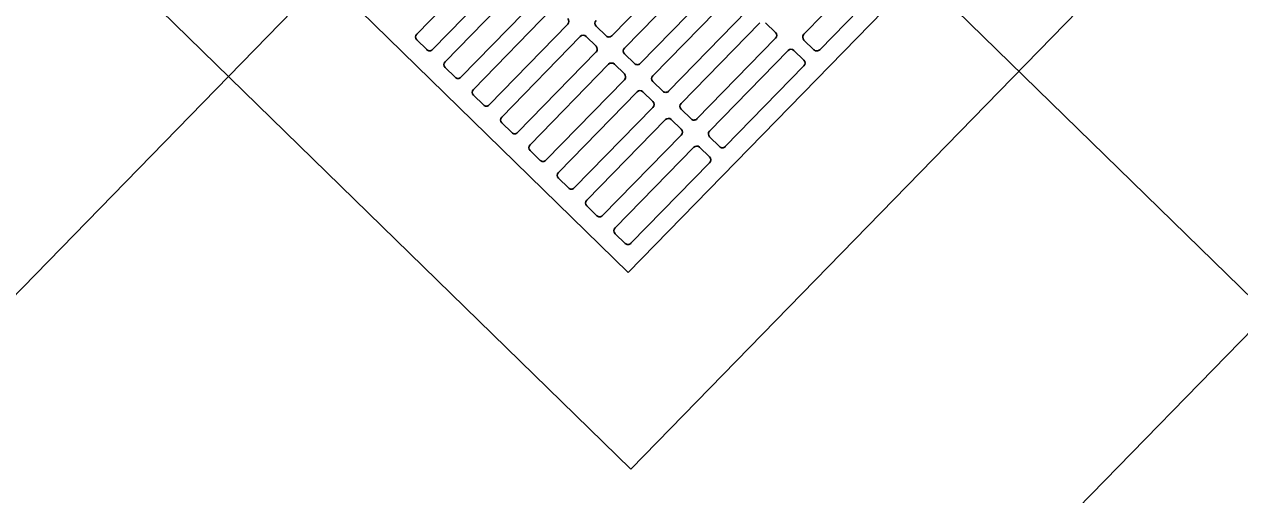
# Model space of a CAD drawing. Extents: x 2253035 to 2279930, y 13774972 to 13793443.
# Drawn here: x 2255493.784 to 2255498.159, y 13791424.065 to 13791425.757 of the extents above; entities that cross this region are included whole.
import ezdxf

# ---------------------------------------------------------------- set-up
doc = ezdxf.new("R2010")
doc.units = 0
for name, color, linetype in [('E_Utility_ATT_Fiber', 7, 'Continuous'), ('E_Utility_Fiber Optic_Fiber Optic Cable_FOC', 7, 'Continuous'), ('E_Utility_Gas_Gas Line_GL_Description', 7, 'Continuous'), ('E_Utility_Water_Water Line_WL_Description', 7, 'Continuous')]:
    doc.layers.add(name, color=color, linetype=linetype)

msp = doc.modelspace()

# ---------------------------------------------------------------- linework, layer by layer
at = {"layer": 'E_Utility_ATT_Fiber'}
msp.add_line((2255658.8892, 13791589.3221), (2255478.8176, 13791404.7935), dxfattribs=at)
msp.add_lwpolyline([(2255478.8176, 13791404.7935), (2255658.8892, 13791589.3221), (2255677.5663, 13791613.0443)], dxfattribs=at)
at = {"layer": 'E_Utility_Fiber Optic_Fiber Optic Cable_FOC'}
for p, q in [((2255498.0536, 13791427.0113), (2255495.9584, 13791424.8642)), ((2255498.7606, 13791427.02), (2255495.967, 13791424.1572)), ((2255495.967, 13791424.1572), (2255493.1042, 13791426.9508)), ((2255495.9584, 13791424.8642), (2255493.8113, 13791426.9595))]:
    msp.add_line(p, q, dxfattribs=at)
for points in [[(2255495.1966, 13791425.7217), (2255495.4794, 13791426.0115)], [(2255496.1822, 13791426.0052), (2255495.8994, 13791425.7155)], [(2255496.5902, 13791425.7208), (2255496.873, 13791426.0106)], [(2255495.5364, 13791425.9559), (2255495.2536, 13791425.6661)], [(2255495.9444, 13791425.6715), (2255496.2272, 13791425.9613)], [(2255496.93, 13791425.955), (2255496.6472, 13791425.6652)], [(2255495.2986, 13791425.6221), (2255495.5814, 13791425.9119)], [(2255496.2842, 13791425.9057), (2255496.0014, 13791425.6159)], [(2255495.6384, 13791425.8563), (2255495.3556, 13791425.5665)], [(2255496.0465, 13791425.5719), (2255496.3293, 13791425.8617)], [(2255495.4007, 13791425.5226), (2255495.6835, 13791425.8123)], [(2255496.3862, 13791425.8061), (2255496.1035, 13791425.5163)], [(2255495.7404, 13791425.7567), (2255495.4577, 13791425.467)], [(2255495.8784, 13791425.7152), (2255495.8427, 13791425.7501)], [(2255496.1485, 13791425.4723), (2255496.4313, 13791425.7621)], [(2255496.4522, 13791425.7624), (2255496.488, 13791425.7275)], [(2255495.2326, 13791425.6658), (2255495.1969, 13791425.7008)], [(2255495.5027, 13791425.423), (2255495.7855, 13791425.7128)], [(2255495.8064, 13791425.713), (2255495.8422, 13791425.6781)], [(2255496.4883, 13791425.7065), (2255496.2055, 13791425.4167)], [(2255496.6263, 13791425.665), (2255496.5905, 13791425.6999)], [(2255495.8425, 13791425.6572), (2255495.5597, 13791425.3674)], [(2255495.9805, 13791425.6156), (2255495.9447, 13791425.6505)], [(2255496.2506, 13791425.3728), (2255496.5333, 13791425.6625)], [(2255496.5543, 13791425.6628), (2255496.5901, 13791425.6279)], [(2255495.6048, 13791425.3234), (2255495.8875, 13791425.6132)], [(2255495.9085, 13791425.6134), (2255495.9443, 13791425.5785)], [(2255496.5903, 13791425.6069), (2255496.3075, 13791425.3172)], [(2255495.3347, 13791425.5663), (2255495.2989, 13791425.6012)], [(2255495.9445, 13791425.5576), (2255495.6618, 13791425.2678)], [(2255496.0825, 13791425.5161), (2255496.0467, 13791425.551)], [(2255495.4367, 13791425.4667), (2255495.4009, 13791425.5016)], [(2255495.7068, 13791425.2238), (2255495.9896, 13791425.5136)], [(2255496.0105, 13791425.5139), (2255496.0463, 13791425.4789)], [(2255496.0466, 13791425.458), (2255495.7638, 13791425.1682)], [(2255496.1846, 13791425.4165), (2255496.1488, 13791425.4514)], [(2255495.5388, 13791425.3671), (2255495.503, 13791425.402)], [(2255495.8088, 13791425.1243), (2255496.0916, 13791425.414)], [(2255496.1126, 13791425.4143), (2255496.1483, 13791425.3794)], [(2255496.1486, 13791425.3584), (2255495.8658, 13791425.0687)], [(2255496.2866, 13791425.3169), (2255496.2508, 13791425.3518)], [(2255495.6408, 13791425.2675), (2255495.605, 13791425.3025)], [(2255495.9109, 13791425.0247), (2255496.1937, 13791425.3145)], [(2255496.2146, 13791425.3147), (2255496.2504, 13791425.2798)], [(2255496.2506, 13791425.2589), (2255495.9679, 13791424.9691)], [(2255495.7428, 13791425.168), (2255495.7071, 13791425.2029)], [(2255495.8449, 13791425.0684), (2255495.8091, 13791425.1033)], [(2255495.9469, 13791424.9688), (2255495.9111, 13791425.0037)]]:
    msp.add_lwpolyline(points, dxfattribs=at)
for centre, start, end in [((2255495.7298, 13791425.7671), 315.7003, 45.7003), ((2255495.853, 13791425.7607), 135.7003, 225.7003), ((2255495.2072, 13791425.7114), 135.7003, 225.7003), ((2255495.7961, 13791425.7024), 45.7003, 135.7003), ((2255495.8888, 13791425.7258), 225.7003, 315.7003), ((2255496.4777, 13791425.7169), 315.7003, 45.7003), ((2255496.6008, 13791425.7105), 135.7003, 225.7003), ((2255495.243, 13791425.6764), 225.7003, 315.7003), ((2255495.8319, 13791425.6675), 315.7003, 45.7003), ((2255495.955, 13791425.6611), 135.7003, 225.7003), ((2255496.5439, 13791425.6522), 45.7003, 135.7003), ((2255496.6366, 13791425.6756), 225.7003, 315.7003), ((2255495.3093, 13791425.6118), 135.7003, 225.7003), ((2255495.8981, 13791425.6028), 45.7003, 135.7003), ((2255495.9908, 13791425.6262), 225.7003, 315.7003), ((2255496.5797, 13791425.6173), 315.7003, 45.7003), ((2255495.345, 13791425.5769), 225.7003, 315.7003), ((2255495.9339, 13791425.5679), 315.7003, 45.7003), ((2255496.0571, 13791425.5616), 135.7003, 225.7003), ((2255495.4113, 13791425.5122), 135.7003, 225.7003), ((2255496.0002, 13791425.5033), 45.7003, 135.7003), ((2255496.0929, 13791425.5267), 225.7003, 315.7003), ((2255496.036, 13791425.4683), 315.7003, 45.7003), ((2255496.1591, 13791425.462), 135.7003, 225.7003), ((2255495.4471, 13791425.4773), 225.7003, 315.7003), ((2255495.5133, 13791425.4126), 135.7003, 225.7003), ((2255496.1022, 13791425.4037), 45.7003, 135.7003), ((2255496.1949, 13791425.4271), 225.7003, 315.7003), ((2255495.5491, 13791425.3777), 225.7003, 315.7003), ((2255496.138, 13791425.3688), 315.7003, 45.7003), ((2255496.2612, 13791425.3624), 135.7003, 225.7003), ((2255495.6154, 13791425.3131), 135.7003, 225.7003), ((2255496.2043, 13791425.3041), 45.7003, 135.7003), ((2255496.2969, 13791425.3275), 225.7003, 315.7003), ((2255495.6512, 13791425.2781), 225.7003, 315.7003), ((2255496.24, 13791425.2692), 315.7003, 45.7003), ((2255495.7174, 13791425.2135), 135.7003, 225.7003), ((2255495.7532, 13791425.1786), 225.7003, 315.7003), ((2255495.8194, 13791425.1139), 135.7003, 225.7003), ((2255495.8552, 13791425.079), 225.7003, 315.7003), ((2255495.9215, 13791425.0143), 135.7003, 225.7003), ((2255495.9573, 13791424.9794), 225.7003, 315.7003)]:
    msp.add_arc(centre, 0.0148, start, end, dxfattribs=at)
at = {"layer": 'E_Utility_Gas_Gas Line_GL_Description'}
msp.add_line((2255497.006, 13791425.9378), (2255500.4055, 13791422.6203), dxfattribs=at)
at = {"layer": 'E_Utility_Water_Water Line_WL_Description'}
msp.add_lwpolyline([(2255476.3569, 13791406.9555), (2255661.7906, 13791596.9969), (2255567.5323, 13791614.8679), (2255403.1636, 13791450.1914), (2255444.3214, 13791406.1066)], dxfattribs=at)

doc.saveas('drawing.dxf')
